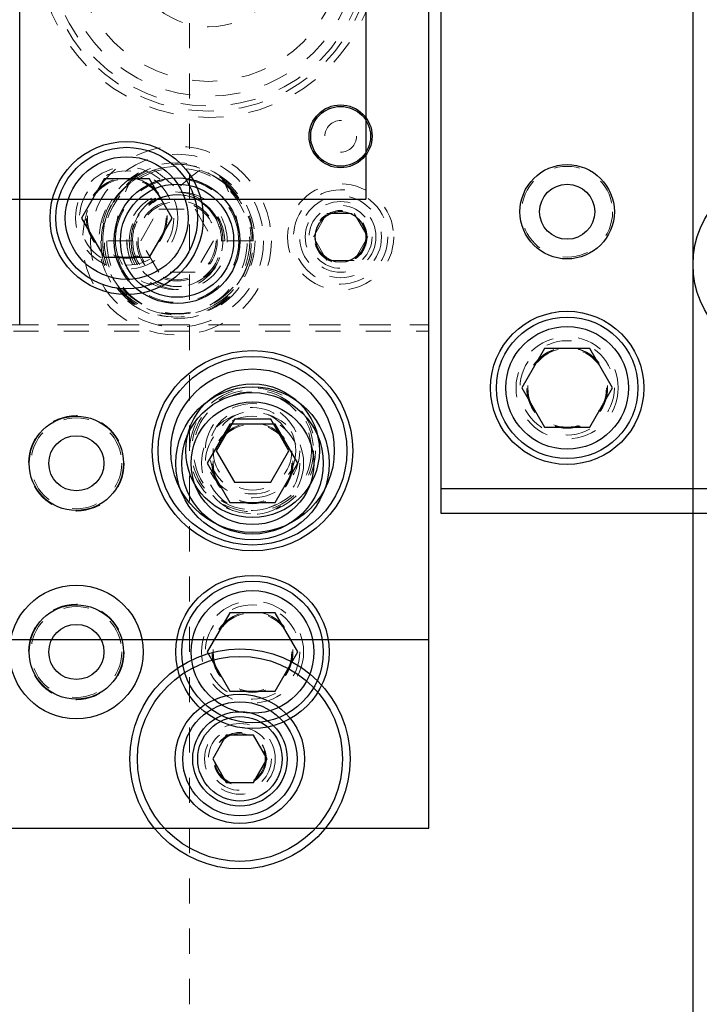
# Model space of a CAD drawing. Header units: inches. Extents: x 220 to 877, y 4 to 174.
# Tile 261 of 656: x 347.62 to 350.32, y 154.22 to 158.14. Entities that reach past the tile are written whole.
import ezdxf

# ---------------------------------------------------------------- set-up
doc = ezdxf.new("R2010")
doc.units = ezdxf.units.IN
doc.header["$LTSCALE"] = 0.5
doc.header["$MEASUREMENT"] = 0
doc.linetypes.add('HIDDEN', pattern=[0.225, 0.15, -0.075])
for name, color, linetype in [('APP-M-S', 30, 'Continuous'), ('DIE-M-S', 8, 'Continuous'), ('DIE-M-S3', 8, 'Continuous'), ('DSS-M-S', 53, 'Continuous'), ('DST-M-S', 53, 'Continuous'), ('MFT-M-S', 8, 'Continuous'), ('PAD-M-S', 135, 'Continuous'), ('PBU-M-S', 8, 'Continuous'), ('RAI-M-S', 8, 'Continuous'), ('ST1-M-S', 193, 'Continuous'), ('ST2-M-S', 193, 'Continuous'), ('SVD-M-S', 8, 'Continuous'), ('SVE-M-S', 8, 'Continuous'), ('SVF-M-S', 8, 'Continuous')]:
    doc.layers.add(name, color=color, linetype=linetype)

msp = doc.modelspace()

# ---------------------------------------------------------------- linework, layer by layer
at = {"layer": 'APP-M-S', "linetype": 'Continuous', "lineweight": 25}
for p in [(348.99763, 159.42488), (318.59763, 157.42488)]:
    msp.add_line(p, (348.99763, 157.42488), dxfattribs=at)
at = {"layer": 'DIE-M-S', "linetype": 'Continuous', "lineweight": 25}
for p, q in [((349.24763, 155.67488), (349.24763, 161.17488)), ((334.99763, 155.67488), (349.24763, 155.67488))]:
    msp.add_line(p, q, dxfattribs=at)
for centre, radius in [((348.54763, 156.37488), 0.3045), ((347.84763, 156.37488), 0.1875)]:
    msp.add_circle(centre, radius, dxfattribs=at)
at = {"layer": 'DIE-M-S', "linetype": 'HIDDEN', "lineweight": 18}
msp.add_circle((348.54763, 156.37488), 0.203, dxfattribs=at)
at = {"layer": 'DIE-M-S3', "linetype": 'Continuous', "lineweight": 25}
for p, q in [((348.4435, 155.29363), (348.38938, 155.19988)), ((348.55176, 155.29363), (348.4435, 155.29363)), ((348.60588, 155.19988), (348.55176, 155.29363)), ((348.38938, 155.19988), (348.4435, 155.10613)), ((348.55176, 155.10613), (348.60588, 155.19988)), ((348.4435, 155.10613), (348.55176, 155.10613))]:
    msp.add_line(p, q, dxfattribs=at)
at = {"layer": 'DIE-M-S3', "linetype": 'HIDDEN', "lineweight": 18}
for centre, radius in [((348.24763, 157.25988), 0.34375), ((348.24763, 157.25988), 0.31), ((348.24763, 157.25988), 0.245), ((348.24763, 157.25988), 0.16), ((348.24763, 157.25988), 0.155), ((347.84763, 156.37488), 0.19), ((348.49763, 155.19988), 0.1405), ((348.49763, 155.19988), 0.125), ((348.49763, 155.19988), 0.10497), ((348.49763, 155.19988), 0.1047), ((348.49763, 155.19988), 0.10418)]:
    msp.add_circle(centre, radius, dxfattribs=at)
at = {"layer": 'DIE-M-S3', "linetype": 'Continuous', "lineweight": 25}
for centre, radius in [((348.24763, 157.25988), 0.25), ((348.24763, 157.25988), 0.225), ((348.49763, 155.19988), 0.4375), ((348.49763, 155.19988), 0.4075), ((348.49763, 155.19988), 0.25687), ((348.49763, 155.19988), 0.22687), ((348.49763, 155.19988), 0.1875), ((348.49763, 155.19988), 0.16781)]:
    msp.add_circle(centre, radius, dxfattribs=at)
at = {"layer": 'DSS-M-S', "linetype": 'HIDDEN', "lineweight": 18}
msp.add_line((350.29763, 156.17488), (350.29763, 160.67488), dxfattribs=at)
at = {"layer": 'DSS-M-S', "linetype": 'Continuous', "lineweight": 25}
msp.add_line((350.29763, 149.92488), (350.29763, 156.17488), dxfattribs=at)
at = {"layer": 'DSS-M-S', "linetype": 'HIDDEN', "lineweight": 18}
for centre, radius in [((349.79763, 156.67488), 0.15625), ((348.54763, 156.37488), 0.15625), ((348.49763, 155.19988), 0.1005)]:
    msp.add_circle(centre, radius, dxfattribs=at)
at = {"layer": 'DST-M-S', "linetype": 'Continuous', "lineweight": 25}
for p, q in [((350.29763, 149.92488), (350.29763, 166.92488)), ((347.62263, 156.92488), (347.62263, 159.92488))]:
    msp.add_line(p, q, dxfattribs=at)
at = {"layer": 'DST-M-S', "linetype": 'HIDDEN', "lineweight": 18}
for centre, radius in [((348.37263, 158.42488), 0.65), ((348.37263, 158.42488), 0.62992), ((348.37263, 158.42488), 0.59055), ((348.37263, 158.42488), 0.5315), ((348.37263, 158.42488), 0.31496), ((348.04763, 157.34988), 0.203), ((348.54763, 155.62488), 0.203)]:
    msp.add_circle(centre, radius, dxfattribs=at)
at = {"layer": 'DST-M-S', "linetype": 'Continuous', "lineweight": 25}
for centre, radius in [((348.04763, 157.34988), 0.3045), ((348.54763, 156.42488), 0.3985), ((348.54763, 156.42488), 0.2655), ((348.54763, 155.62488), 0.3045), ((347.84763, 155.62488), 0.1875)]:
    msp.add_circle(centre, radius, dxfattribs=at)
at = {"layer": 'MFT-M-S', "linetype": 'HIDDEN', "lineweight": 18}
msp.add_line((348.29763, 166.92488), (348.29763, 149.92488), dxfattribs=at)
at = {"layer": 'PAD-M-S', "linetype": 'HIDDEN', "lineweight": 18}
for centre in [(348.04763, 157.34988), (348.54763, 155.62488)]:
    msp.add_circle(centre, 0.15625, dxfattribs=at)
at = {"layer": 'PBU-M-S', "linetype": 'HIDDEN', "lineweight": 18}
for p, q in [((349.24763, 154.92488), (349.24763, 161.92488)), ((334.99763, 154.92488), (349.24763, 154.92488))]:
    msp.add_line(p, q, dxfattribs=at)
for centre, radius in [((348.37263, 158.42488), 0.675), ((347.84763, 155.62488), 0.19)]:
    msp.add_circle(centre, radius, dxfattribs=at)
at = {"layer": 'RAI-M-S', "linetype": 'Continuous', "lineweight": 25}
for p, q in [((349.29763, 156.17488), (349.29763, 160.67488)), ((349.29763, 156.27488), (356.29763, 156.27488)), ((356.19763, 156.17488), (349.29763, 156.17488))]:
    msp.add_line(p, q, dxfattribs=at)
for centre, radius in [((349.79763, 157.37488), 0.1875), ((349.79763, 156.67488), 0.3045)]:
    msp.add_circle(centre, radius, dxfattribs=at)
at = {"layer": 'RAI-M-S', "linetype": 'HIDDEN', "lineweight": 18}
msp.add_circle((349.79763, 156.67488), 0.203, dxfattribs=at)
at = {"layer": 'ST1-M-S', "linetype": 'Continuous', "lineweight": 25}
for p, q in [((349.24763, 154.92488), (349.24763, 161.92488)), ((334.99763, 154.92488), (349.24763, 154.92488))]:
    msp.add_line(p, q, dxfattribs=at)
at = {"layer": 'ST1-M-S', "linetype": 'HIDDEN', "lineweight": 18}
for p, q in [((334.99763, 156.92488), (349.24763, 156.92488)), ((334.99763, 156.89988), (349.24763, 156.89988))]:
    msp.add_line(p, q, dxfattribs=at)
at = {"layer": 'ST1-M-S', "linetype": 'Continuous', "lineweight": 25}
for centre, radius in [((348.89763, 157.67488), 0.125), ((348.89763, 157.27488), 0.1005), ((347.84763, 155.62488), 0.26565)]:
    msp.add_circle(centre, radius, dxfattribs=at)
at = {"layer": 'ST1-M-S', "linetype": 'HIDDEN', "lineweight": 18}
msp.add_circle((348.54763, 156.42488), 0.15625, dxfattribs=at)
at = {"layer": 'ST2-M-S', "linetype": 'HIDDEN', "lineweight": 18}
msp.add_line((342.37263, 156.92488), (349.24763, 156.92488), dxfattribs=at)
for centre, radius in [((348.24763, 157.25988), 0.28906), ((348.89763, 157.27488), 0.211), ((348.89763, 157.27488), 0.1405)]:
    msp.add_circle(centre, radius, dxfattribs=at)
at = {"layer": 'SVD-M-S', "linetype": 'HIDDEN', "lineweight": 18}
for p, q in [((348.44674, 157.47797), (348.42984, 157.49227)), ((348.10329, 157.25988), (348.17546, 157.38488)), ((348.17546, 157.38488), (348.3198, 157.38488)), ((348.3198, 157.38488), (348.39197, 157.25988)), ((348.40079, 157.35859), (348.4065, 157.33634)), ((348.07236, 157.25988), (347.94538, 157.25988)), ((348.17546, 157.13488), (348.10329, 157.25988)), ((348.39197, 157.25988), (348.3198, 157.13488)), ((348.43745, 157.25988), (348.4229, 157.25988)), ((348.54988, 157.25988), (348.43745, 157.25988)), ((348.3198, 157.13488), (348.17546, 157.13488))]:
    msp.add_line(p, q, dxfattribs=at)
at = {"layer": 'SVD-M-S', "linetype": 'Continuous', "lineweight": 25}
for p, q in [((349.70756, 156.83088), (349.6175, 156.67488)), ((349.8877, 156.83088), (349.70756, 156.83088)), ((349.97776, 156.67488), (349.8877, 156.83088)), ((349.6175, 156.67488), (349.70756, 156.51888)), ((349.8877, 156.51888), (349.97776, 156.67488)), ((348.45756, 156.53088), (348.3675, 156.37488)), ((348.6377, 156.53088), (348.45756, 156.53088)), ((348.72776, 156.37488), (348.6377, 156.53088)), ((349.70756, 156.51888), (349.8877, 156.51888)), ((348.3675, 156.37488), (348.45756, 156.21888)), ((348.6377, 156.21888), (348.72776, 156.37488)), ((348.45756, 156.21888), (348.6377, 156.21888))]:
    msp.add_line(p, q, dxfattribs=at)
at = {"layer": 'SVD-M-S', "linetype": 'HIDDEN', "lineweight": 18}
for centre, radius in [((348.24763, 157.25988), 0.375), ((349.79763, 157.37488), 0.1805), ((349.79763, 156.67488), 0.1875), ((349.79763, 156.67488), 0.16072), ((349.79763, 156.67488), 0.16045), ((349.79763, 156.67488), 0.15993), ((347.84763, 156.37488), 0.1805), ((348.54763, 156.37488), 0.1875), ((348.54763, 156.37488), 0.16072), ((348.54763, 156.37488), 0.16045), ((348.54763, 156.37488), 0.15993)]:
    msp.add_circle(centre, radius, dxfattribs=at)
at = {"layer": 'SVD-M-S', "linetype": 'Continuous', "lineweight": 25}
for centre, radius in [((350.67263, 157.16488), 0.375), ((349.79763, 157.37488), 0.1095), ((349.79763, 156.67488), 0.28125), ((349.79763, 156.67488), 0.24375), ((348.54763, 156.37488), 0.28125), ((348.54763, 156.37488), 0.24375), ((347.84763, 156.37488), 0.1095)]:
    msp.add_circle(centre, radius, dxfattribs=at)
at = {"layer": 'SVD-M-S', "linetype": 'HIDDEN', "lineweight": 18}
for centre, radius, start, end in [((348.24327, 157.26644), 0.29796, 32.96782, 181.2606), ((348.2511, 157.26485), 0.29882, 359.04661, 180.95339), ((348.24763, 157.25988), 0.29531, 51.90071, 0), ((348.24488, 157.26188), 0.29257, 107.48638, 180.39147), ((348.25446, 157.26799), 0.28553, 46.15103, 72.92672), ((348.23924, 157.26311), 0.19063, 359.02997, 180.97003), ((348.25602, 157.26311), 0.19063, 359.02997, 180.97003), ((348.24553, 157.26225), 0.18013, 82.17111, 180.75512), ((348.24763, 157.25988), 0.18221, 32.80047, 31.56838), ((348.25257, 157.26355), 0.17926, 98.7849, 156.04284), ((348.24973, 157.26225), 0.18013, 359.24488, 97.82889), ((348.24269, 157.26355), 0.17926, 23.95716, 81.2151), ((348.24416, 157.25491), 0.29882, 179.04661, 0.95339), ((348.2511, 157.25491), 0.29882, 179.04661, 0.95339), ((348.23924, 157.25511), 0.28696, 179.04661, 0.95339), ((348.25602, 157.25511), 0.28696, 179.04661, 0.95339), ((348.23924, 157.25665), 0.19063, 179.02997, 0.97003), ((348.25457, 157.25909), 0.20593, 179.77925, 237.8416), ((348.24416, 157.25685), 0.17877, 179.02997, 0.97003), ((348.25602, 157.25665), 0.19063, 179.02997, 0.97003), ((348.2511, 157.25685), 0.17877, 179.02997, 0.97003)]:
    msp.add_arc(centre, radius, start, end, dxfattribs=at)
for centre, major_axis, ratio, start_param, end_param in [((348.24494, 157.25988), (-0.298, 0), 0.9770185, 5.3589201, 6.2831853), ((348.25032, 157.25988), (0.298, 0), 0.9770185, 0, 0.9242652), ((348.24383, 157.25988), (-0.18602, 0), 0.9770185, 4.8127458, 6.2831853), ((348.25143, 157.25988), (0.18602, 0), 0.9770185, 0, 1.4704395), ((348.25032, 157.25988), (-0.17952, 0), 0.9770185, 5.8321061, 6.2831853), ((348.24494, 157.25988), (0.17952, 0), 0.9770185, 0, 0.4510792), ((348.19702, 157.25988), (-0.19435, 0), 0.9353071, 0, 1.2996527), ((348.2899, 157.25988), (0.23209, 0), 0.9661431, 3.1415927, 4.0379113)]:
    msp.add_ellipse(centre, major_axis=major_axis, ratio=ratio, start_param=start_param, end_param=end_param, dxfattribs=at)
for points, knots in [([(348.15697, 157.54093), (348.18031, 157.52328), (348.22063, 157.49278), (348.25542, 157.45614), (348.27007, 157.44071)], [0, 0, 0, 0, 0.5788633, 1, 1, 1, 1]), ([(348.33829, 157.54093), (348.31495, 157.52328), (348.27463, 157.49278), (348.23984, 157.45614), (348.22519, 157.44071)], [0, 0, 0, 0, 0.5788633, 1, 1, 1, 1]), ([(348.00267, 157.25988), (348.00441, 157.29207), (348.00861, 157.3696), (348.03802, 157.44172), (348.05522, 157.4839)], [0, 0, 0, 0, 0.4151488, 1, 1, 1, 1]), ([(348.44004, 157.4839), (348.46298, 157.45988), (348.50882, 157.41187), (348.53894, 157.32952), (348.54189, 157.27808), (348.54294, 157.25988)], [0, 0, 0, 0, 0.3929723, 0.7852535, 1, 1, 1, 1]), ([(348.49259, 157.25988), (348.49085, 157.29207), (348.48665, 157.3696), (348.45724, 157.44172), (348.44004, 157.4839)], [0, 0, 0, 0, 0.4151488, 1, 1, 1, 1])]:
    msp.add_open_spline(points, degree=3, knots=knots, dxfattribs=at)
at = {"layer": 'SVE-M-S', "linetype": 'HIDDEN', "lineweight": 18}
for p, q in [((348.78938, 157.27488), (348.8435, 157.36863)), ((348.8435, 157.36863), (348.95176, 157.36863)), ((348.95176, 157.36863), (349.00588, 157.27488)), ((348.8435, 157.18113), (348.78938, 157.27488)), ((349.00588, 157.27488), (348.95176, 157.18113)), ((348.95176, 157.18113), (348.8435, 157.18113))]:
    msp.add_line(p, q, dxfattribs=at)
at = {"layer": 'SVE-M-S', "linetype": 'Continuous', "lineweight": 25}
for p, q in [((348.47546, 156.54988), (348.40329, 156.42488)), ((348.6198, 156.54988), (348.47546, 156.54988)), ((348.69197, 156.42488), (348.6198, 156.54988)), ((348.40329, 156.42488), (348.47546, 156.29988)), ((348.6198, 156.29988), (348.69197, 156.42488)), ((348.47546, 156.29988), (348.6198, 156.29988))]:
    msp.add_line(p, q, dxfattribs=at)
for centre, radius in [((348.89763, 157.67488), 0.11888), ((348.54763, 156.42488), 0.375), ((348.54763, 156.42488), 0.325)]:
    msp.add_circle(centre, radius, dxfattribs=at)
at = {"layer": 'SVE-M-S', "linetype": 'HIDDEN', "lineweight": 18}
for centre, radius in [((348.89763, 157.67488), 0.063), ((348.89763, 157.27488), 0.1875), ((348.89763, 157.27488), 0.1625), ((348.89763, 157.27488), 0.125), ((348.89763, 157.27488), 0.10497), ((348.89763, 157.27488), 0.1047), ((348.89763, 157.27488), 0.10418), ((348.54763, 156.42488), 0.25), ((348.54763, 156.42488), 0.24219), ((348.54763, 156.42488), 0.23438), ((348.54763, 156.42488), 0.1875), ((348.54763, 156.42488), 0.17188)]:
    msp.add_circle(centre, radius, dxfattribs=at)
at = {"layer": 'SVF-M-S', "linetype": 'Continuous', "lineweight": 25}
for p, q in [((347.95756, 157.50588), (347.8675, 157.34988)), ((348.1377, 157.50588), (347.95756, 157.50588)), ((348.22776, 157.34988), (348.1377, 157.50588)), ((347.8675, 157.34988), (347.95756, 157.19388)), ((348.1377, 157.19388), (348.22776, 157.34988)), ((347.95756, 157.19388), (348.1377, 157.19388)), ((348.45756, 155.78088), (348.3675, 155.62488)), ((348.6377, 155.78088), (348.45756, 155.78088)), ((348.72776, 155.62488), (348.6377, 155.78088)), ((348.3675, 155.62488), (348.45756, 155.46888)), ((348.6377, 155.46888), (348.72776, 155.62488)), ((348.45756, 155.46888), (348.6377, 155.46888))]:
    msp.add_line(p, q, dxfattribs=at)
for centre, radius in [((348.04763, 157.34988), 0.28125), ((348.04763, 157.34988), 0.24375), ((348.54763, 155.62488), 0.28125), ((348.54763, 155.62488), 0.24375), ((347.84763, 155.62488), 0.1095)]:
    msp.add_circle(centre, radius, dxfattribs=at)
at = {"layer": 'SVF-M-S', "linetype": 'HIDDEN', "lineweight": 18}
for centre, radius in [((348.04763, 157.34988), 0.1875), ((348.04763, 157.34988), 0.16072), ((348.04763, 157.34988), 0.16045), ((348.04763, 157.34988), 0.15993), ((347.84763, 155.62488), 0.1805), ((348.54763, 155.62488), 0.1875), ((348.54763, 155.62488), 0.16072), ((348.54763, 155.62488), 0.16045), ((348.54763, 155.62488), 0.15993)]:
    msp.add_circle(centre, radius, dxfattribs=at)

doc.saveas('drawing.dxf')
